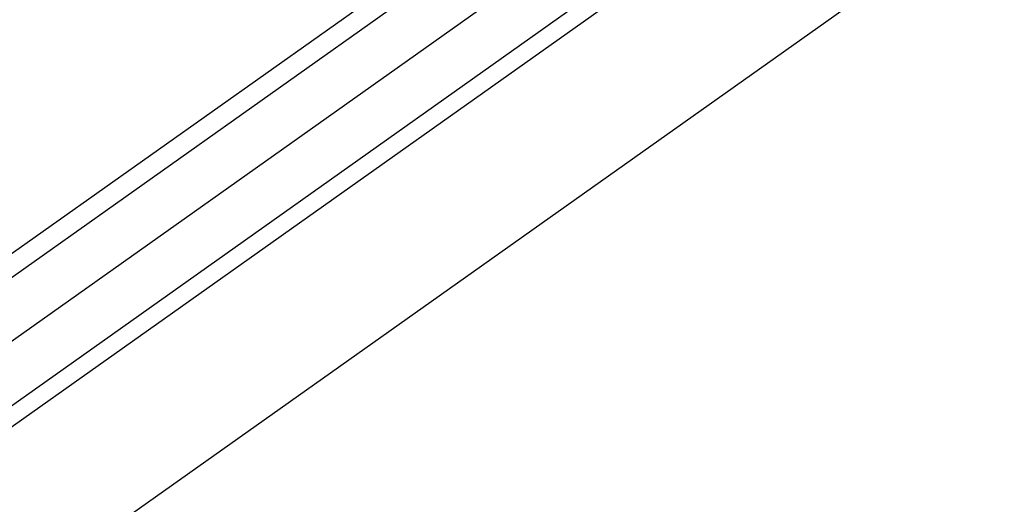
# Model space of a CAD drawing. Header units: millimetres. Extents: x 6 to 414, y 7 to 290.
# Tile 283 of 341: x 201.15 to 202.462, y 140.852 to 141.498. Entities that reach past the tile are written whole.
import ezdxf

# ---------------------------------------------------------------- set-up
doc = ezdxf.new("R2010")
doc.units = ezdxf.units.MM
doc.header["$LTSCALE"] = 23.1
doc.layers.add('_47233', color=7, linetype='CONTINUOUS')
doc.layers.add('_60383', color=7, linetype='CONTINUOUS')

msp = doc.modelspace()

# ---------------------------------------------------------------- linework, layer by layer
at = {"layer": '_47233', "color": 7, "linetype": 'Continuous'}
msp.add_line((200.237, 140.0865), (205.874, 144.0845), dxfattribs=at)
at = {"layer": '_60383', "color": 7, "linetype": 'Continuous'}
for p, q in [((193.3938, 135.6612), (205.7106, 144.3969)), ((193.338, 135.6533), (205.6549, 144.389)), ((205.6186, 144.2464), (193.8026, 135.8659)), ((193.8694, 135.8279), (205.6855, 144.2084)), ((193.8917, 135.8152), (205.7077, 144.1958))]:
    msp.add_line(p, q, dxfattribs=at)

doc.saveas('drawing.dxf')
